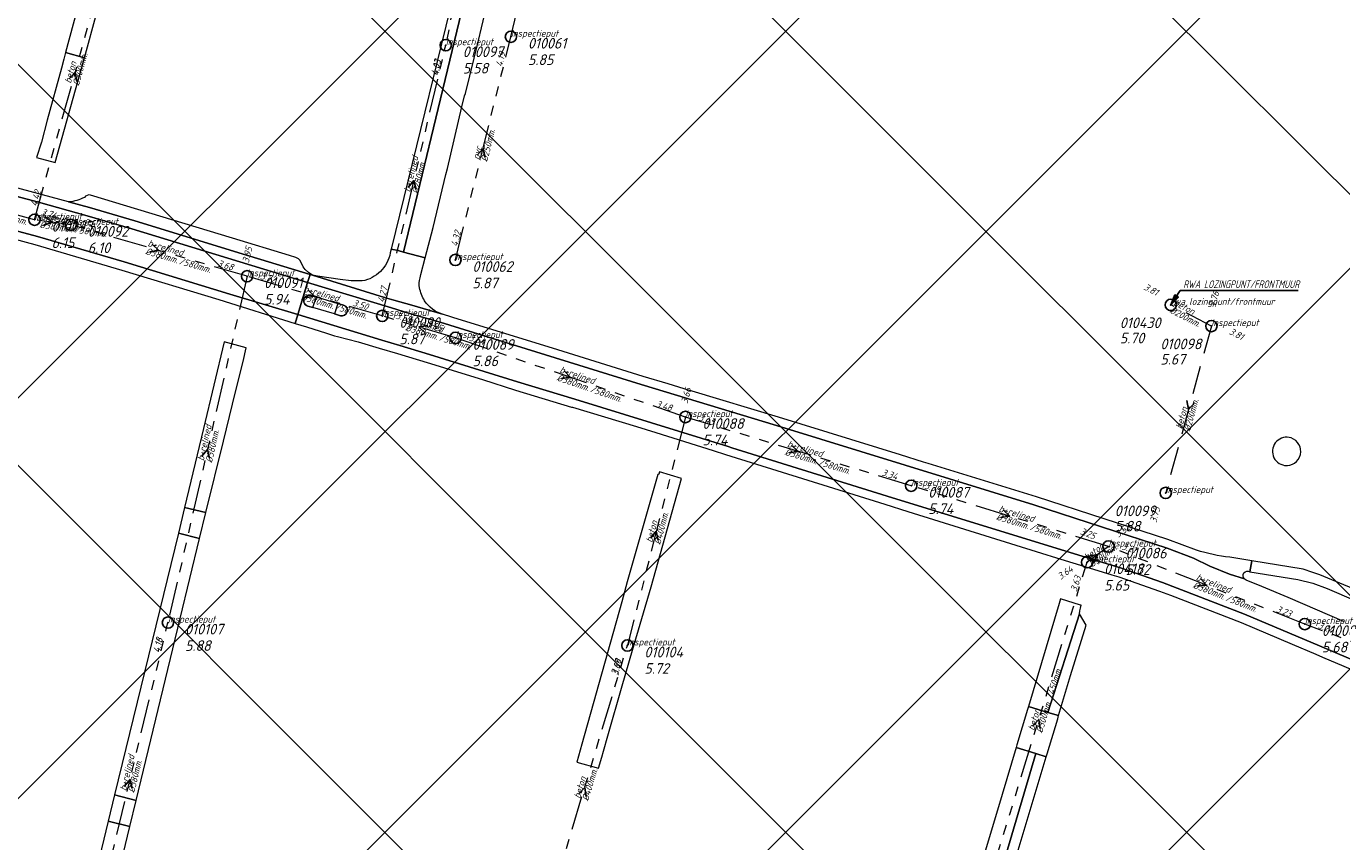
# Model space of a CAD drawing. Extents: x 148869 to 161638, y 453607 to 469810.
# Tile 402 of 656: x 153883 to 154115, y 463321 to 463465. Entities that reach past the tile are written whole.
import ezdxf

# ---------------------------------------------------------------- set-up
doc = ezdxf.new("R2010")
doc.units = 0
doc.header["$PDMODE"] = 32
doc.header["$PDSIZE"] = 2
doc.linetypes.add('RI-GWA', pattern=[18.45, 6, -1.8, 1.75, -1.8, 1.75, -1.8, 1.75, -1.8])
doc.linetypes.add('RI-HWA', pattern=[7.4, 5, -2.4])
doc.layers.get('0').update_dxf_attribs({"linetype": 'CONTINUOUS'})
doc.layers.get('DEFPOINTS').update_dxf_attribs({"linetype": 'CONTINUOUS'})
doc.layers.add('2023 hatch', color=90, linetype='CONTINUOUS')
doc.layers.add('B-OI-AANPIJLING', color=1, linetype='CONTINUOUS')
for name, color, linetype, lineweight in [('B-OI-RI-BIJZONDERDERHEDEN-T18', 134, 'CONTINUOUS', 18), ('B-OI-RI-GWA-MATERIAAL-T18', 10, 'CONTINUOUS', 18), ('B-OI-RI-GWA-PUTDEKSELHOOGTE-T25', 10, 'CONTINUOUS', 25), ('B-OI-RI-GWA_BOB-T18', 10, 'CONTINUOUS', 18), ('B-OI-RI-GWA_DIAMETER-HOOGTE-T18', 10, 'CONTINUOUS', 18), ('B-OI-RI-GWA_DIAMETER-T18', 10, 'CONTINUOUS', 18), ('B-OI-RI-GWA_PUTNUMMER-T18', 10, 'CONTINUOUS', 18), ('B-OI-RI-GWA_RIOOLPUT-S', 10, 'CONTINUOUS', 25), ('B-OI-RI-GWA_TRANSPORTLEIDING-G', 10, 'RI-GWA', 18), ('B-OI-RI-HWA-BOB-T18', 150, 'CONTINUOUS', 18), ('B-OI-RI-HWA-MATERIAAL-T18', 150, 'CONTINUOUS', 18), ('B-OI-RI-HWA-PUTDEKSELHOOGTE-T25', 150, 'CONTINUOUS', 25), ('B-OI-RI-HWA-PUTNUMMER-T25', 150, 'CONTINUOUS', 25), ('B-OI-RI-HWA_DIAMETER-T18', 150, 'CONTINUOUS', 18), ('B-OI-RI-HWA_RIOOLPUT-S', 150, 'CONTINUOUS', 25), ('B-OI-RI-HWA_TRANSPORTLEIDING-G', 150, 'RI-HWA', 18), ('B-OI-RI-STROOMRICHTING-S', 252, 'CONTINUOUS', 25), ('B-RO-VH-VERHARDING_ASFALT-GV', 251, 'CONTINUOUS', 18), ('B-RO-VH-VERHARDING_HALFVERHARDING_GRIND-GV', 251, 'CONTINUOUS', 18), ('B-RO-VH-VERHARDING_STRAATBAKSTEEN-GV', 251, 'CONTINUOUS', 18)]:
    doc.layers.add(name, color=color, linetype=linetype, lineweight=lineweight)
doc.styles.add('NLCS-ISO-M500-T18_CURSIEF', font='NLCS-ISO.ttf', dxfattribs={"oblique": 15, "height": 0.9})
doc.styles.add('NLCS-ISO-M750-T25_CURSIEF', font='NLCS-ISO.ttf', dxfattribs={"oblique": 15, "height": 1.875})

# ---------------------------------------------------------------- blocks, each defined once
blk = doc.blocks.new('ACMAP_ANN_TEMPLATE_gwa-diam-hoogte')
at = {"color": 0, "linetype": 'ByBlock', "style": 'NLCS-ISO-M500-T18_CURSIEF', "oblique": 15}
blk.add_attdef('gwa-diam-hoogte', (4, -1.3), '', height=1.2, dxfattribs=at)
blk = doc.blocks.new('ACMAP_ANN_TEMPLATE_hwa-diam')
at = {"color": 0, "linetype": 'ByBlock', "style": 'NLCS-ISO-M500-T18_CURSIEF', "oblique": 15}
blk.add_attdef('hwa-diam', (-3.7, -1.3), '', height=1.2, dxfattribs=at)
blk = doc.blocks.new('ACMAP_ANN_TEMPLATE_hwa-materiaal')
at = {"color": 0, "linetype": 'ByBlock', "style": 'NLCS-ISO-M500-T18_CURSIEF', "oblique": 15}
blk.add_attdef('hwa-mat', (-3.7, 0.2), '', height=1.2, dxfattribs=at)
blk = doc.blocks.new('ACMAP_ANN_TEMPLATE_hwa-nap-l')
at = {"color": 0, "linetype": 'ByBlock', "style": 'NLCS-ISO-M500-T18_CURSIEF', "oblique": 15}
blk.add_attdef('hwa-nap-l', (3.3, 0.2), '', height=1.2, dxfattribs=at)
blk = doc.blocks.new('ACMAP_ANN_TEMPLATE_hwa-nap-r')
at = {"color": 0, "linetype": 'ByBlock', "style": 'NLCS-ISO-M500-T18_CURSIEF', "oblique": 15}
blk.add_attdef('hwa-nap-r', (-5.6, 0.2), '', height=1.2, dxfattribs=at)
blk = doc.blocks.new('ACMAP_ANN_TEMPLATE_gwa-diam')
at = {"color": 0, "linetype": 'ByBlock', "style": 'NLCS-ISO-M500-T18_CURSIEF', "oblique": 15}
blk.add_attdef('gwa-diam', (-2.2, -1.3), '', height=1.2, dxfattribs=at)
blk = doc.blocks.new('ACMAP_ANN_TEMPLATE_gwa-materiaal')
at = {"color": 0, "linetype": 'ByBlock', "style": 'NLCS-ISO-M500-T18_CURSIEF', "oblique": 15}
blk.add_attdef('gwa-mat', (-2.2, 0.2), '', height=1.2, dxfattribs=at)
blk = doc.blocks.new('ACMAP_ANN_TEMPLATE_gwa-nap-l')
at = {"color": 0, "linetype": 'ByBlock', "style": 'NLCS-ISO-M500-T18_CURSIEF', "oblique": 15}
blk.add_attdef('gwa-nap-l', (2.3, 0.2), '', height=1.2, dxfattribs=at)
blk = doc.blocks.new('ACMAP_ANN_TEMPLATE_gwa-nap-r')
at = {"color": 0, "linetype": 'ByBlock', "style": 'NLCS-ISO-M500-T18_CURSIEF', "oblique": 15}
blk.add_attdef('gwa-nap-r', (-5.6, 0.2), '', height=1.2, dxfattribs=at)
blk = doc.blocks.new('ACMAP_ANN_TEMPLATE_hwa-puth')
at = {"color": 0, "linetype": 'ByBlock', "style": 'NLCS-ISO-M750-T25_CURSIEF', "oblique": 15}
blk.add_attdef('hwa-puth', (-9, -6.8), '', height=1.88, dxfattribs=at)
blk = doc.blocks.new('ACMAP_ANN_TEMPLATE_hwa-putnr')
at = {"color": 0, "linetype": 'ByBlock', "style": 'NLCS-ISO-M750-T25_CURSIEF', "oblique": 15}
blk.add_attdef('hwa-putnr', (-9, -4.1), '', height=1.88, dxfattribs=at)
blk = doc.blocks.new('ACMAP_ANN_TEMPLATE_type knoop')
at = {"layer": 'DEFPOINTS', "style": 'NLCS-ISO-M500-T18_CURSIEF', "oblique": 15}
blk.add_attdef('type_knoop', (0, 0), '', height=1.2, dxfattribs=at)
blk = doc.blocks.new('ACMAP_ANN_TEMPLATE_gwa-puth')
at = {"color": 0, "linetype": 'ByBlock', "style": 'NLCS-ISO-M750-T25_CURSIEF', "oblique": 15}
blk.add_attdef('gwa-puth', (3, -5), '', height=1.88, dxfattribs=at)
blk = doc.blocks.new('ACMAP_ANN_TEMPLATE_gwa-putnr')
at = {"color": 0, "linetype": 'ByBlock', "style": 'NLCS-ISO-M750-T25_CURSIEF', "oblique": 15}
blk.add_attdef('gwa-putnr', (3, -2.1), '', height=1.88, dxfattribs=at)

msp = doc.modelspace()

# ---------------------------------------------------------------- hatches: boundary and pattern name
at = {"layer": '2023 hatch'}
h = msp.add_hatch(dxfattribs=at)
h.set_pattern_fill('L45L135', color=256, scale=49.98)
h.set_pattern_definition([(45, (0, 0), (-35.341197, 35.341197), []), (135, (0, 0), (-35.341197, -35.341197), [])])
h.paths.add_polyline_path([(155033.65, 463387.49), (154736.21, 463174.82), (154703.82, 463157.03), (154669.13, 463116.73), (154497.36, 463128.81), (154485.96, 463103.35), (154403, 462810.28), (154029.41, 462913.19), (153921.91, 462926.36), (153533.06, 462959.92), (153521.58, 463046.87), (153065.73, 463131.59), (152840.09, 463157.69), (152602.55, 463321.62), (152457.44, 463373.38), (152283.77, 463566.95), (152230.15, 463641.33), (152156.25, 463699.58), (152012.16, 463887.19), (152009.38, 463939.89), (151991.35, 464191.03), (152103.19, 464343.83), (152153.39, 464455.21), (152151.03, 464561.94), (152249.45, 464811.76), (152130.92, 465032.5), (152332.42, 465169.93), (152738.18, 465252.75), (152947.54, 465152.17), (153150.32, 465023.39), (153302.02, 464886.05), (153728.6, 464650.43), (153874.6, 464567.83), (153954.88, 464501.43), (153988.94, 464472.57), (154027.82, 464422.75), (154193.47, 464138.07), (154280.01, 463968.67), (154339.28, 463993.19), (154494.94, 463873.13), (154622.49, 463821.49), (154755.92, 463721.99), (154868.72, 463597.28)])

# ---------------------------------------------------------------- linework, layer by layer
at = {"layer": 'B-OI-AANPIJLING', "color": 251, "flags": 128}
msp.add_lwpolyline([(154084.9, 463416.18), (154086.26, 463417.52), (154085.63, 463417.95), (154084.9, 463416.18), (154085.73, 463417.88), (154085.84, 463417.81), (154084.9, 463416.18), (154086.05, 463417.67), (154086.16, 463417.59), (154084.9, 463416.18), (154086.58, 463418.69), (154107.35, 463418.69)], dxfattribs=at)
at = {"layer": 'B-OI-RI-GWA_RIOOLPUT-S', "color": 251}
for p in [(153957, 463462), (153968.5, 463463.5), (153884.47, 463431.21), (153890.85, 463430.32), (153958.7, 463424.1), (153921.95, 463421.23), (153945.81, 463414.23), (153958.73, 463410.36), (153999.28, 463396.4), (154039.11, 463384.27), (154073.91, 463373.55), (154070.13, 463370.78), (153908.01, 463360.13), (154108.54, 463359.87), (153989.04, 463356.09)]:
    msp.add_point(p, dxfattribs=at)
at = {"layer": 'B-OI-RI-GWA_TRANSPORTLEIDING-G', "color": 251}
for p, q in [((153967.35, 463515.58), (153957, 463462)), ((153968.5, 463463.5), (153979.3, 463507.7)), ((153884.47, 463431.21), (153898.81, 463483.28)), ((153958.7, 463424.1), (153968.5, 463463.5)), ((153945.81, 463414.23), (153957, 463462)), ((153884.47, 463431.21), (153863.3, 463436.86)), ((153890.85, 463430.32), (153884.47, 463431.21)), ((153921.95, 463421.23), (153890.85, 463430.32)), ((153921.95, 463421.23), (153908.01, 463360.13)), ((153945.81, 463414.23), (153921.95, 463421.23)), ((153958.73, 463410.36), (153945.81, 463414.23)), ((153999.28, 463396.4), (153958.73, 463410.36)), ((153999.28, 463396.4), (153989.04, 463356.09)), ((154039.11, 463384.27), (153999.28, 463396.4)), ((154073.91, 463373.55), (154039.11, 463384.27)), ((154073.91, 463373.55), (154070.13, 463370.78)), ((154108.54, 463359.87), (154073.91, 463373.55)), ((154053.12, 463315.29), (154070.13, 463370.78)), ((153894.64, 463304.79), (153908.01, 463360.13)), ((154146.19, 463345.68), (154108.54, 463359.87)), ((153974, 463306), (153989.04, 463356.09))]:
    msp.add_line(p, q, dxfattribs=at)
at = {"layer": 'B-OI-RI-HWA_RIOOLPUT-S', "color": 251}
for p in [(154084.9, 463416.18), (154092.06, 463412.45), (154084, 463383)]:
    msp.add_point(p, dxfattribs=at)
at = {"layer": 'B-OI-RI-HWA_TRANSPORTLEIDING-G', "color": 251}
for q in [(154084.9, 463416.18), (154084, 463383)]:
    msp.add_line((154092.06, 463412.45), q, dxfattribs=at)
at = {"layer": 'B-OI-RI-STROOMRICHTING-S', "color": 251}
for points in [[(153890.55, 463456.05), (153891.64, 463457.24), (153891.95, 463455.67)], [(153962.55, 463442.58), (153963.6, 463443.8), (153963.95, 463442.23)], [(153950.38, 463436.88), (153951.39, 463438.11), (153951.77, 463436.55)], [(153886.21, 463431.75), (153887.65, 463430.77), (153886.01, 463430.21)], [(153905.21, 463426.87), (153906.39, 463425.78), (153904.82, 463425.49)], [(153932.7, 463418.83), (153933.88, 463417.73), (153932.3, 463417.44)], [(153953.86, 463412.57), (153952.27, 463412.29), (153953.43, 463411.19)], [(153977.88, 463404.53), (153979.01, 463403.38), (153977.4, 463403.17)], [(154087.71, 463399.3), (154088.02, 463397.72), (154089.1, 463398.92)], [(154018.02, 463391.44), (154019.2, 463390.34), (154017.61, 463390.07)], [(153913.95, 463389.44), (153914.98, 463390.68), (153915.36, 463389.12)], [(154055.35, 463380.02), (154056.51, 463378.91), (154054.92, 463378.65)], [(153993.11, 463375.03), (153994.15, 463376.24), (153994.49, 463374.67)], [(154070.3, 463371.87), (154072.02, 463372.17), (154071.21, 463370.61)], [(154090.14, 463367.91), (154091.23, 463366.71), (154089.61, 463366.57)], [(154060.51, 463341.87), (154061.62, 463343.04), (154061.89, 463341.45)], [(153900.29, 463331.23), (153901.33, 463332.46), (153901.68, 463330.89)], [(153980.42, 463329.87), (153981.52, 463331.05), (153981.8, 463329.46)]]:
    msp.add_lwpolyline(points, dxfattribs=at)
at = {"layer": 'B-RO-VH-VERHARDING_ASFALT-GV', "flags": 128}
for points in [[(153960.7, 463480.51), (153947.38, 463426.02), (153948.59, 463425.76), (153949.56, 463425.5), (153967.54, 463500.12)], [(153967.54, 463500.12), (153949.56, 463425.5), (153953.39, 463424.48), (153954.76, 463429.83), (153957.02, 463439.16), (153957.29, 463440.26), (153957.29, 463440.27), (153959.86, 463451.1), (153960.34, 463453.06), (153960.51, 463453.47), (153962.77, 463462.84), (153963.29, 463465.06), (153965.84, 463475.68)], [(153852.75, 463435.16), (153855.19, 463434.58), (153859.8, 463433.91), (153867.68, 463432.7), (153869.78, 463432.3), (153884.98, 463428.27), (153900.29, 463423.76), (153918.91, 463418.1), (153930.91, 463414.46), (153932.64, 463420.13), (153920.66, 463423.77), (153901.62, 463429.58), (153893.75, 463431.91), (153885.19, 463434.28), (153875.97, 463436.72), (153826.92, 463449.94), (153817.66, 463452.45)], [(153875.97, 463436.72), (153885.19, 463434.28), (153893.75, 463431.91), (153901.62, 463429.58), (153920.66, 463423.77), (153932.64, 463420.13), (153933.07, 463421.53), (153921.1, 463425.2), (153902.15, 463430.99), (153894.14, 463433.35), (153890.47, 463434.35), (153880.62, 463437.03)], [(153958.1, 463414), (153956.45, 463414.55), (153951.03, 463416.11), (153947.82, 463417.03), (153946.2, 463417.5), (153933.48, 463421.41), (153933.07, 463421.53), (153932.64, 463420.13), (153947.41, 463415.64), (153950.6, 463414.67), (153956.03, 463413.11), (153991.46, 463402.11), (154015.34, 463394.88), (154060.77, 463380.88), (154072.7, 463377.01), (154084.25, 463373.26), (154088.92, 463371.49), (154091.79, 463370.08), (154095.28, 463368.68), (154097.89, 463367.84)], [(154097.89, 463367.84), (154095.28, 463368.68), (154091.79, 463370.08), (154088.92, 463371.49), (154084.25, 463373.26), (154072.7, 463377.01), (154060.77, 463380.88), (154015.34, 463394.88), (153991.46, 463402.11), (153956.03, 463413.11), (153950.6, 463414.67), (153947.41, 463415.64), (153932.64, 463420.13), (153930.91, 463414.46), (153945.71, 463409.98), (153948.9, 463409.02), (153954.12, 463407.44), (153963.79, 463404.45), (153969.65, 463402.62), (153979.79, 463399.54), (154006.82, 463391.21), (154007.49, 463390.98), (154034.9, 463382.45), (154070.95, 463371.31), (154076.23, 463369.73), (154083.42, 463367.2), (154097.89, 463361.64), (154111.14, 463356), (154124.13, 463350.52)], [(153933.24, 463417.88), (153934.19, 463417.59), (153937.96, 463416.44), (153938.98, 463416.13)], [(154124.13, 463350.52), (154111.14, 463356), (154097.89, 463361.64), (154083.42, 463367.2), (154076.23, 463369.73), (154070.95, 463371.31), (154034.9, 463382.45), (154007.49, 463390.98), (154006.82, 463391.21), (153979.79, 463399.54), (153969.65, 463402.62), (153963.79, 463404.45), (153954.12, 463407.44), (153948.9, 463409.02), (153945.71, 463409.98), (153930.91, 463414.46), (153930.43, 463412.91), (153932.42, 463412.29), (153935.98, 463411.17), (153937.38, 463410.74), (153937.9, 463410.6), (153941.58, 463409.64), (153945.28, 463408.54), (153948.47, 463407.58), (153953.71, 463405.99), (153963.46, 463402.99), (153969.3, 463401.16), (153979.18, 463398.16)], [(153938.43, 463414.27), (153937.39, 463414.58), (153933.55, 463415.7), (153932.68, 463415.96)], [(154089.45, 463372.9), (154084.36, 463374.8), (154073.14, 463378.44), (154061.22, 463382.32), (154042.11, 463388.19), (154041.28, 463388.45), (154037.22, 463389.7), (154037.22, 463389.7), (154015.68, 463396.35), (154000.46, 463400.95), (154000.3, 463401), (154000, 463401.09), (153996.23, 463402.23), (153996.22, 463402.23), (153991.82, 463403.56), (153975.82, 463408.54), (153958.46, 463413.89)], [(153979.34, 463398.11), (153990.64, 463394.72), (153994.05, 463393.65), (154004.16, 463390.47), (154006.33, 463389.79), (154034.45, 463381.01), (154038.54, 463379.74), (154062.09, 463372.39), (154064.76, 463371.57), (154070.49, 463369.81), (154074.52, 463368.58), (154075.76, 463368.2), (154082.89, 463365.7), (154082.9, 463365.69), (154084.87, 463364.99), (154097.3, 463360.16), (154106.32, 463356.31), (154106.33, 463356.32), (154110.51, 463354.53), (154111.64, 463354.03), (154119.22, 463350.85)], [(154098.85, 463369.07), (154099.17, 463371.04), (154095.33, 463371.66)], [(154115.57, 463360.29), (154105.61, 463364.57), (154100.98, 463366.49), (154098.22, 463367.64)]]:
    msp.add_lwpolyline(points, dxfattribs=at)
for points in [[(153871.61, 463430.29), (153871.8, 463430.22), (153884.55, 463426.83), (153899.87, 463422.32), (153916.98, 463417.13), (153930.43, 463412.91), (153930.91, 463414.46), (153918.91, 463418.1), (153900.29, 463423.76), (153884.98, 463428.27), (153869.78, 463432.3), (153867.68, 463432.7), (153859.8, 463433.91), (153855.19, 463434.58), (153852.75, 463435.16), (153852.36, 463433.15), (153854.7, 463432.73), (153859.52, 463432.05), (153859.72, 463432.02), (153866.2, 463431.21), (153866.21, 463431.21), (153869.6, 463430.79)], [(154141.92, 463355.79), (154138.86, 463357.02), (154111.18, 463368.54), (154109.93, 463368.94), (154108.27, 463369.58), (154099.17, 463371.04), (154098.85, 463369.07), (154107.33, 463367.71), (154109.95, 463367.09), (154112.47, 463366.12), (154117.54, 463363.99), (154126.44, 463360.16), (154133.65, 463357.18), (154138.28, 463355.43), (154141.21, 463354.08)]]:
    msp.add_lwpolyline(points, close=True, dxfattribs=at)
at = {"layer": 'B-RO-VH-VERHARDING_ASFALT-GV'}
for points in [[(153932.68, 463415.96, -1.003158), (153933.24, 463417.88)], [(153938.98, 463416.13, -0.98825), (153938.43, 463414.27)], [(153958.46, 463413.89, -0.051977), (153958.1, 463414)], [(153979.18, 463398.16, -0.018362), (153979.34, 463398.11)], [(154095.33, 463371.66, -0.052336), (154089.45, 463372.9)], [(154097.89, 463367.84, -0.900529), (154098.85, 463369.07)], [(154098.22, 463367.64, -0.141678), (154097.89, 463367.84)]]:
    msp.add_lwpolyline(points, format="xyb", dxfattribs=at)
at = {"layer": 'B-RO-VH-VERHARDING_HALFVERHARDING_GRIND-GV'}
for points in [[(154106.12, 463392.7, 1.094931), (154104.99, 463387.86)], [(154104.99, 463387.86, 0.91326), (154106.12, 463392.7)]]:
    msp.add_lwpolyline(points, format="xyb", dxfattribs=at)
at = {"layer": 'B-RO-VH-VERHARDING_STRAATBAKSTEEN-GV', "flags": 128}
for points in [[(153889.95, 463460.73), (153893.26, 463459.78), (153901.96, 463491.82), (153898.58, 463492.73)], [(153893.26, 463459.78), (153889.95, 463460.73), (153889.62, 463459.54), (153889.2, 463457.95), (153886.68, 463448.78), (153885.68, 463444.91), (153884.83, 463442.19), (153888.09, 463441.29), (153892.52, 463457.05), (153892.98, 463458.74)], [(153921.29, 463406.19), (153921.79, 463408.63), (153917.94, 463409.64), (153914.29, 463394.38), (153910.95, 463380.45), (153914.69, 463379.53), (153917.78, 463392.16), (153919.92, 463400.86)], [(153989.02, 463367.29), (153988.06, 463363.79), (153981.02, 463338.68), (153980.72, 463337.61), (153980.12, 463335.52), (153983.97, 463334.42), (153984.52, 463336.37), (153984.83, 463337.45), (153985.6, 463340.13), (153988.13, 463348.99), (153989.96, 463355.27), (153993.23, 463366.45), (153998.59, 463385.54), (153994.71, 463386.71), (153994.59, 463386.3), (153994.43, 463386.25)], [(153910.95, 463380.45), (153909.87, 463375.93), (153913.59, 463374.99), (153914.69, 463379.53)], [(153909.87, 463375.93), (153898.59, 463329.72), (153902.39, 463328.75), (153910.14, 463360.84), (153913.59, 463374.99)], [(154069, 463363.21), (154065.42, 463364.31), (154065.21, 463363.49), (154059.79, 463345.31), (154063.23, 463344.28), (154068.82, 463361.69), (154068.88, 463362.19), (154068.96, 463362.69), (154069.09, 463363.18)], [(154065.11, 463343.71), (154067.24, 463350.78), (154069.98, 463359.67), (154068.82, 463361.69), (154063.23, 463344.28)], [(154063.23, 463344.28), (154059.79, 463345.31), (154059.63, 463344.78), (154057.77, 463338.58), (154057.62, 463338.08), (154061.09, 463337.03), (154062.94, 463336.47), (154063.09, 463336.97), (154064.95, 463343.17), (154065.11, 463343.71)], [(154033.25, 463237.49), (154036.6, 463249.44), (154043.9, 463273.26), (154048.04, 463287.14), (154047.88, 463293.1), (154048.63, 463295.32), (154055.78, 463319.11), (154061.09, 463337.03), (154057.62, 463338.08), (154054.33, 463327.06), (154053.04, 463322.75), (154043.04, 463289.34), (154043.31, 463282.9), (154042.79, 463281.19), (154033.39, 463250.16), (154029.63, 463238.57)], [(154061.09, 463337.03), (154055.78, 463319.11), (154048.63, 463295.32), (154051.06, 463297.06), (154054.99, 463310), (154062.94, 463336.47)], [(153902.39, 463328.75), (153898.59, 463329.72), (153897.46, 463325.08), (153901.29, 463324.18)], [(153890.23, 463278.28), (153901.29, 463324.18), (153897.46, 463325.08), (153886.43, 463279.24)]]:
    msp.add_lwpolyline(points, close=True, dxfattribs=at)
at = {"layer": 'B-RO-VH-VERHARDING_STRAATBAKSTEEN-GV'}
for points in [[(153893.27, 463435.15, -0.106319), (153890.47, 463434.35)], [(153894.33, 463435.55, 0.298602), (153893.27, 463435.15)], [(153947.22, 463425.35, -0.154816), (153945.48, 463422.07)], [(153945.48, 463422.07, -0.149772), (153942.29, 463420.4)], [(153952.37, 463419.19, -0.152007), (153952.48, 463420.93)], [(153953.28, 463416.9, -0.084785), (153952.37, 463419.19)], [(153933.24, 463417.88, 1.003158), (153932.68, 463415.96)], [(153956.45, 463414.55, -0.17983), (153953.28, 463416.9)], [(153938.43, 463414.27, 0.98825), (153938.98, 463416.13)]]:
    msp.add_lwpolyline(points, format="xyb", dxfattribs=at)
at = {"layer": 'B-RO-VH-VERHARDING_STRAATBAKSTEEN-GV', "flags": 128}
for points in [[(153934.39, 463421.27), (153933.48, 463421.42), (153932.8, 463421.88), (153932.2, 463422.44), (153931.88, 463422.89), (153931.32, 463424.04), (153931.02, 463424.29), (153930.56, 463424.57), (153929.43, 463424.87), (153919.4, 463427.97), (153894.33, 463435.55)], [(153890.47, 463434.35), (153894.14, 463433.35), (153902.15, 463430.99), (153921.1, 463425.2), (153933.07, 463421.53), (153933.48, 463421.41), (153946.2, 463417.5), (153947.82, 463417.03), (153951.03, 463416.11), (153956.45, 463414.55)], [(153952.48, 463420.93), (153952.64, 463421.53), (153953.39, 463424.48), (153949.56, 463425.5), (153948.59, 463425.76), (153947.38, 463426.02), (153947.22, 463425.35)], [(153942.29, 463420.4), (153940.33, 463420.42), (153938.36, 463420.63), (153934.39, 463421.27)], [(153932.68, 463415.96), (153933.55, 463415.7), (153934.19, 463417.59), (153933.24, 463417.88)], [(153938.98, 463416.13), (153937.96, 463416.44), (153937.39, 463414.58)], [(153937.39, 463414.58), (153938.43, 463414.27)]]:
    msp.add_lwpolyline(points, dxfattribs=at)

# ---------------------------------------------------------------- block references
at = {"layer": 'B-OI-RI-GWA-MATERIAAL-T18', "color": 251}
for p, rotation, values in [((153891.64, 463457.24), 74.60252373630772, {'gwa-mat': 'beton'}), ((153963.6, 463443.8), 76.03221023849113, {'gwa-mat': 'pvc'}), ((153951.4, 463438.11), 76.81631780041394, {'gwa-mat': 'b+relined'}), ((153887.66, 463430.77), 352.0585768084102, {'gwa-mat': 'b+relined'}), ((153906.4, 463425.78), 343.7072581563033, {'gwa-mat': 'b+relined'}), ((153933.88, 463417.73), 343.6494699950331, {'gwa-mat': 'b+relined'}), ((153952.27, 463412.29), 343.3251698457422, {'gwa-mat': 'b+relined'}), ((153979.01, 463403.38), 341.0031387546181, {'gwa-mat': 'b+relined'}), ((153914.98, 463390.68), 77.1479165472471, {'gwa-mat': 'b+relined'}), ((154019.2, 463390.34), 343.0621839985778, {'gwa-mat': 'b+relined'}), ((154056.51, 463378.91), 342.8787616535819, {'gwa-mat': 'b+relined'}), ((153994.16, 463376.24), 75.74657622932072, {'gwa-mat': 'beton'}), ((154072.02, 463372.16), 36.23411910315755, {'gwa-mat': 'beton'}), ((154091.23, 463366.71), 338.4443342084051, {'gwa-mat': 'b+relined'}), ((154061.62, 463343.03), 72.95751283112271, {'gwa-mat': 'beton'}), ((153901.33, 463332.46), 76.4177586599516, {'gwa-mat': 'b+relined'}), ((153981.52, 463331.04), 73.28711441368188, {'gwa-mat': 'beton'})]:
    msp.add_blockref('ACMAP_ANN_TEMPLATE_gwa-materiaal', p, dxfattribs=dict(at, rotation=rotation)).add_auto_attribs(values)
at = {"layer": 'B-OI-RI-GWA-PUTDEKSELHOOGTE-T25', "color": 251}
for p, values in [((153968.5, 463463.5), {'gwa-puth': '5.85'}), ((153957, 463462), {'gwa-puth': '5.58'}), ((153884.47, 463431.21), {'gwa-puth': '6.15'}), ((153890.85, 463430.32), {'gwa-puth': '6.10'}), ((153958.7, 463424.1), {'gwa-puth': '5.87'}), ((153921.95, 463421.23), {'gwa-puth': '5.94'}), ((153945.81, 463414.23), {'gwa-puth': '5.87'}), ((153958.73, 463410.36), {'gwa-puth': '5.86'}), ((153999.28, 463396.4), {'gwa-puth': '5.74'}), ((154039.11, 463384.27), {'gwa-puth': '5.74'}), ((154073.91, 463373.55), {'gwa-puth': '5.72'}), ((154070.13, 463370.78), {'gwa-puth': '5.65'}), ((153908.01, 463360.13), {'gwa-puth': '5.88'}), ((154108.54, 463359.87), {'gwa-puth': '5.68'}), ((153989.04, 463356.09), {'gwa-puth': '5.72'})]:
    msp.add_blockref('ACMAP_ANN_TEMPLATE_gwa-puth', p, dxfattribs=at).add_auto_attribs(values)
at = {"layer": 'B-OI-RI-GWA_BOB-T18', "color": 251}
for name, p, rotation, values in [('ACMAP_ANN_TEMPLATE_gwa-nap-r', (153968.5, 463463.5), 76.03221023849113, {'gwa-nap-r': '4.19'}), ('ACMAP_ANN_TEMPLATE_gwa-nap-r', (153957, 463462), 76.81631780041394, {'gwa-nap-r': '4.03'}), ('ACMAP_ANN_TEMPLATE_gwa-nap-r', (153957, 463462), 79.06688608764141, {'gwa-nap-r': '4.03'}), ('ACMAP_ANN_TEMPLATE_gwa-nap-l', (153884.47, 463431.21), 74.60252373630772, {'gwa-nap-l': '4.42'}), ('ACMAP_ANN_TEMPLATE_gwa-nap-r', (153890.85, 463430.32), 343.7072581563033, {'gwa-nap-r': '3.74'}), ('ACMAP_ANN_TEMPLATE_gwa-nap-l', (153884.47, 463431.21), 345.0567918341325, {'gwa-nap-l': '3.75'}), ('ACMAP_ANN_TEMPLATE_gwa-nap-l', (153890.85, 463430.32), 352.0585768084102, {'gwa-nap-l': '3.67'}), ('ACMAP_ANN_TEMPLATE_gwa-nap-l', (153958.7, 463424.1), 76.03221023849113, {'gwa-nap-l': '4.32'}), ('ACMAP_ANN_TEMPLATE_gwa-nap-l', (153921.95, 463421.23), 77.1479165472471, {'gwa-nap-l': '3.95'}), ('ACMAP_ANN_TEMPLATE_gwa-nap-r', (153921.95, 463421.23), 343.6494699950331, {'gwa-nap-r': '3.68'}), ('ACMAP_ANN_TEMPLATE_gwa-nap-l', (153921.95, 463421.23), 343.7072581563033, {'gwa-nap-l': '3.72'}), ('ACMAP_ANN_TEMPLATE_gwa-nap-l', (153945.81, 463414.23), 76.81631780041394, {'gwa-nap-l': '4.27'}), ('ACMAP_ANN_TEMPLATE_gwa-nap-r', (153945.81, 463414.23), 343.3251698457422, {'gwa-nap-r': '3.50'}), ('ACMAP_ANN_TEMPLATE_gwa-nap-l', (153945.81, 463414.23), 343.6494699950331, {'gwa-nap-l': '3.55'}), ('ACMAP_ANN_TEMPLATE_gwa-nap-r', (153958.73, 463410.36), 341.0031387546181, {'gwa-nap-r': '3.55'}), ('ACMAP_ANN_TEMPLATE_gwa-nap-l', (153958.73, 463410.36), 343.3251698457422, {'gwa-nap-l': '3.54'}), ('ACMAP_ANN_TEMPLATE_gwa-nap-l', (153999.28, 463396.4), 75.74657622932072, {'gwa-nap-l': '3.66'}), ('ACMAP_ANN_TEMPLATE_gwa-nap-r', (153999.28, 463396.4), 343.0621839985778, {'gwa-nap-r': '3.48'}), ('ACMAP_ANN_TEMPLATE_gwa-nap-l', (153999.28, 463396.4), 341.0031387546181, {'gwa-nap-l': '3.43'}), ('ACMAP_ANN_TEMPLATE_gwa-nap-r', (154039.11, 463384.27), 342.8787616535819, {'gwa-nap-r': '3.34'}), ('ACMAP_ANN_TEMPLATE_gwa-nap-l', (154039.11, 463384.27), 343.0621839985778, {'gwa-nap-l': '3.35'}), ('ACMAP_ANN_TEMPLATE_gwa-nap-l', (154073.91, 463373.55), 36.23411910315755, {'gwa-nap-l': '3.52'}), ('ACMAP_ANN_TEMPLATE_gwa-nap-r', (154073.91, 463373.55), 338.4443342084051, {'gwa-nap-r': '3.25'}), ('ACMAP_ANN_TEMPLATE_gwa-nap-l', (154073.91, 463373.55), 342.8787616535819, {'gwa-nap-l': '3.21'}), ('ACMAP_ANN_TEMPLATE_gwa-nap-r', (154070.13, 463370.78), 36.23411910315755, {'gwa-nap-r': '3.64'}), ('ACMAP_ANN_TEMPLATE_gwa-nap-r', (154070.13, 463370.78), 72.95751283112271, {'gwa-nap-r': '3.63'}), ('ACMAP_ANN_TEMPLATE_gwa-nap-r', (154108.54, 463359.87), 339.3489535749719, {'gwa-nap-r': '3.23'}), ('ACMAP_ANN_TEMPLATE_gwa-nap-l', (154108.54, 463359.87), 338.4443342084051, {'gwa-nap-l': '3.24'}), ('ACMAP_ANN_TEMPLATE_gwa-nap-r', (153908.01, 463360.13), 76.4177586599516, {'gwa-nap-r': '4.18'}), ('ACMAP_ANN_TEMPLATE_gwa-nap-r', (153908.01, 463360.13), 77.1479165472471, {'gwa-nap-r': '4.16'}), ('ACMAP_ANN_TEMPLATE_gwa-nap-r', (153989.04, 463356.09), 73.28711441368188, {'gwa-nap-r': '3.68'}), ('ACMAP_ANN_TEMPLATE_gwa-nap-r', (153989.04, 463356.09), 75.74657622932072, {'gwa-nap-r': '3.69'})]:
    msp.add_blockref(name, p, dxfattribs=dict(at, rotation=rotation)).add_auto_attribs(values)
at = {"layer": 'B-OI-RI-GWA_DIAMETER-HOOGTE-T18', "color": 251}
for p, rotation, values in [((153873.89, 463434.03), 345.0567918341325, {'gwa-diam-hoogte': '/580mm.'}), ((153887.66, 463430.77), 352.0585768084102, {'gwa-diam-hoogte': '/580mm.'}), ((153906.4, 463425.78), 343.7072581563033, {'gwa-diam-hoogte': '/580mm.'}), ((153933.88, 463417.73), 343.6494699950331, {'gwa-diam-hoogte': '/580mm.'}), ((153952.27, 463412.29), 343.3251698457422, {'gwa-diam-hoogte': '/580mm.'}), ((153979.01, 463403.38), 341.0031387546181, {'gwa-diam-hoogte': '/580mm.'}), ((154019.2, 463390.34), 343.0621839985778, {'gwa-diam-hoogte': '/580mm.'}), ((154056.51, 463378.91), 342.8787616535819, {'gwa-diam-hoogte': '/580mm.'}), ((154091.23, 463366.71), 338.4443342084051, {'gwa-diam-hoogte': '/580mm.'}), ((154061.62, 463343.03), 72.95751283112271, {'gwa-diam-hoogte': '/450mm.'})]:
    msp.add_blockref('ACMAP_ANN_TEMPLATE_gwa-diam-hoogte', p, dxfattribs=dict(at, rotation=rotation)).add_auto_attribs(values)
at = {"layer": 'B-OI-RI-GWA_DIAMETER-T18', "color": 251}
for p, rotation, values in [((153891.64, 463457.24), 74.60252373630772, {'gwa-diam': '%%c300mm.'}), ((153963.6, 463443.8), 76.03221023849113, {'gwa-diam': '%%c250mm.'}), ((153951.4, 463438.11), 76.81631780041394, {'gwa-diam': '%%c280mm.'}), ((153887.66, 463430.77), 352.0585768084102, {'gwa-diam': '%%c380mm.'}), ((153906.4, 463425.78), 343.7072581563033, {'gwa-diam': '%%c380mm.'}), ((153933.88, 463417.73), 343.6494699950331, {'gwa-diam': '%%c380mm.'}), ((153952.27, 463412.29), 343.3251698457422, {'gwa-diam': '%%c380mm.'}), ((153979.01, 463403.38), 341.0031387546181, {'gwa-diam': '%%c380mm.'}), ((153914.98, 463390.68), 77.1479165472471, {'gwa-diam': '%%c380mm.'}), ((154019.2, 463390.34), 343.0621839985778, {'gwa-diam': '%%c380mm.'}), ((153994.16, 463376.24), 75.74657622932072, {'gwa-diam': '%%c400mm.'}), ((154056.51, 463378.91), 342.8787616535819, {'gwa-diam': '%%c380mm.'}), ((154072.02, 463372.16), 36.23411910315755, {'gwa-diam': '%%c300mm.'}), ((154091.23, 463366.71), 338.4443342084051, {'gwa-diam': '%%c380mm.'}), ((154061.62, 463343.03), 72.95751283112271, {'gwa-diam': '%%c300mm.'}), ((153901.33, 463332.46), 76.4177586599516, {'gwa-diam': '%%c380mm.'}), ((153981.52, 463331.04), 73.28711441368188, {'gwa-diam': '%%c400mm.'})]:
    msp.add_blockref('ACMAP_ANN_TEMPLATE_gwa-diam', p, dxfattribs=dict(at, rotation=rotation)).add_auto_attribs(values)
at = {"layer": 'B-OI-RI-GWA_PUTNUMMER-T18', "color": 251}
for p, values in [((153968.5, 463463.5), {'gwa-putnr': '010061'}), ((153957, 463462), {'gwa-putnr': '010097'}), ((153884.47, 463431.21), {'gwa-putnr': '010093'}), ((153890.85, 463430.32), {'gwa-putnr': '010092'}), ((153958.7, 463424.1), {'gwa-putnr': '010062'}), ((153921.95, 463421.23), {'gwa-putnr': '010091'}), ((153945.81, 463414.23), {'gwa-putnr': '010090'}), ((153958.73, 463410.36), {'gwa-putnr': '010089'}), ((153999.28, 463396.4), {'gwa-putnr': '010088'}), ((154039.11, 463384.27), {'gwa-putnr': '010087'}), ((154073.91, 463373.55), {'gwa-putnr': '010086'}), ((154070.13, 463370.78), {'gwa-putnr': '010418'}), ((153908.01, 463360.13), {'gwa-putnr': '010107'}), ((154108.54, 463359.87), {'gwa-putnr': '010085'}), ((153989.04, 463356.09), {'gwa-putnr': '010104'})]:
    msp.add_blockref('ACMAP_ANN_TEMPLATE_gwa-putnr', p, dxfattribs=at).add_auto_attribs(values)
at = {"layer": 'B-OI-RI-HWA-BOB-T18', "color": 251}
for name, p, rotation, values in [('ACMAP_ANN_TEMPLATE_hwa-nap-r', (154084.9, 463416.18), 332.4827520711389, {'hwa-nap-r': '3.81'}), ('ACMAP_ANN_TEMPLATE_hwa-nap-l', (154092.06, 463412.45), 74.69386102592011, {'hwa-nap-l': '3.76'}), ('ACMAP_ANN_TEMPLATE_hwa-nap-l', (154092.06, 463412.45), 332.4827520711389, {'hwa-nap-l': '3.81'}), ('ACMAP_ANN_TEMPLATE_hwa-nap-r', (154084, 463383), 74.69386102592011, {'hwa-nap-r': '3.75'})]:
    msp.add_blockref(name, p, dxfattribs=dict(at, rotation=rotation)).add_auto_attribs(values)
at = {"layer": 'B-OI-RI-HWA-MATERIAAL-T18', "color": 251}
for p, rotation in [((154088.48, 463414.32), 332.4827520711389), ((154088.03, 463397.72), 74.69386102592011)]:
    msp.add_blockref('ACMAP_ANN_TEMPLATE_hwa-materiaal', p, dxfattribs=dict(at, rotation=rotation)).add_auto_attribs({'hwa-mat': 'beton'})
at = {"layer": 'B-OI-RI-HWA-PUTDEKSELHOOGTE-T25', "color": 251}
for p, values in [((154084.9, 463416.18), {'hwa-puth': '5.70'}), ((154092.06, 463412.45), {'hwa-puth': '5.67'}), ((154084, 463383), {'hwa-puth': '5.88'})]:
    msp.add_blockref('ACMAP_ANN_TEMPLATE_hwa-puth', p, dxfattribs=at).add_auto_attribs(values)
at = {"layer": 'B-OI-RI-HWA-PUTNUMMER-T25', "color": 251}
for p, values in [((154084.9, 463416.18), {'hwa-putnr': '010430'}), ((154092.06, 463412.45), {'hwa-putnr': '010098'}), ((154084, 463383), {'hwa-putnr': '010099'})]:
    msp.add_blockref('ACMAP_ANN_TEMPLATE_hwa-putnr', p, dxfattribs=at).add_auto_attribs(values)
at = {"layer": 'B-OI-RI-HWA_DIAMETER-T18', "color": 251}
for p, rotation in [((154088.48, 463414.32), 332.4827520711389), ((154088.03, 463397.72), 74.69386102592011)]:
    msp.add_blockref('ACMAP_ANN_TEMPLATE_hwa-diam', p, dxfattribs=dict(at, rotation=rotation)).add_auto_attribs({'hwa-diam': '%%c200mm.'})
at = {"layer": 'DEFPOINTS'}
for p, values in [((153957, 463462), {'type_knoop': 'inspectieput'}), ((153968.5, 463463.5), {'type_knoop': 'inspectieput'}), ((153884.47, 463431.21), {'type_knoop': 'inspectieput'}), ((153890.85, 463430.32), {'type_knoop': 'inspectieput'}), ((153958.7, 463424.1), {'type_knoop': 'inspectieput'}), ((153921.95, 463421.23), {'type_knoop': 'inspectieput'}), ((154084.9, 463416.18), {'type_knoop': 'rwa lozingpunt/frontmuur'}), ((153945.81, 463414.23), {'type_knoop': 'inspectieput'}), ((154092.06, 463412.45), {'type_knoop': 'inspectieput'}), ((153958.73, 463410.36), {'type_knoop': 'inspectieput'}), ((153999.28, 463396.4), {'type_knoop': 'inspectieput'}), ((154039.11, 463384.27), {'type_knoop': 'inspectieput'}), ((154084, 463383), {'type_knoop': 'inspectieput'}), ((154073.91, 463373.55), {'type_knoop': 'inspectieput'}), ((154070.13, 463370.78), {'type_knoop': 'inspectieput'}), ((153908.01, 463360.13), {'type_knoop': 'inspectieput'}), ((154108.54, 463359.87), {'type_knoop': 'inspectieput'}), ((153989.04, 463356.09), {'type_knoop': 'inspectieput'})]:
    msp.add_blockref('ACMAP_ANN_TEMPLATE_type knoop', p, dxfattribs=at).add_auto_attribs(values)

# ---------------------------------------------------------------- texts
at = {"layer": 'B-OI-RI-BIJZONDERDERHEDEN-T18', "color": 251, "style": 'NLCS-ISO-M500-T18_CURSIEF', "oblique": 15, "width": 0.8}
msp.add_text('RWA LOZINGPUNT/FRONTMUUR', height=1.35, dxfattribs=at).set_placement((154087.09, 463419.15))

doc.saveas('drawing.dxf')
